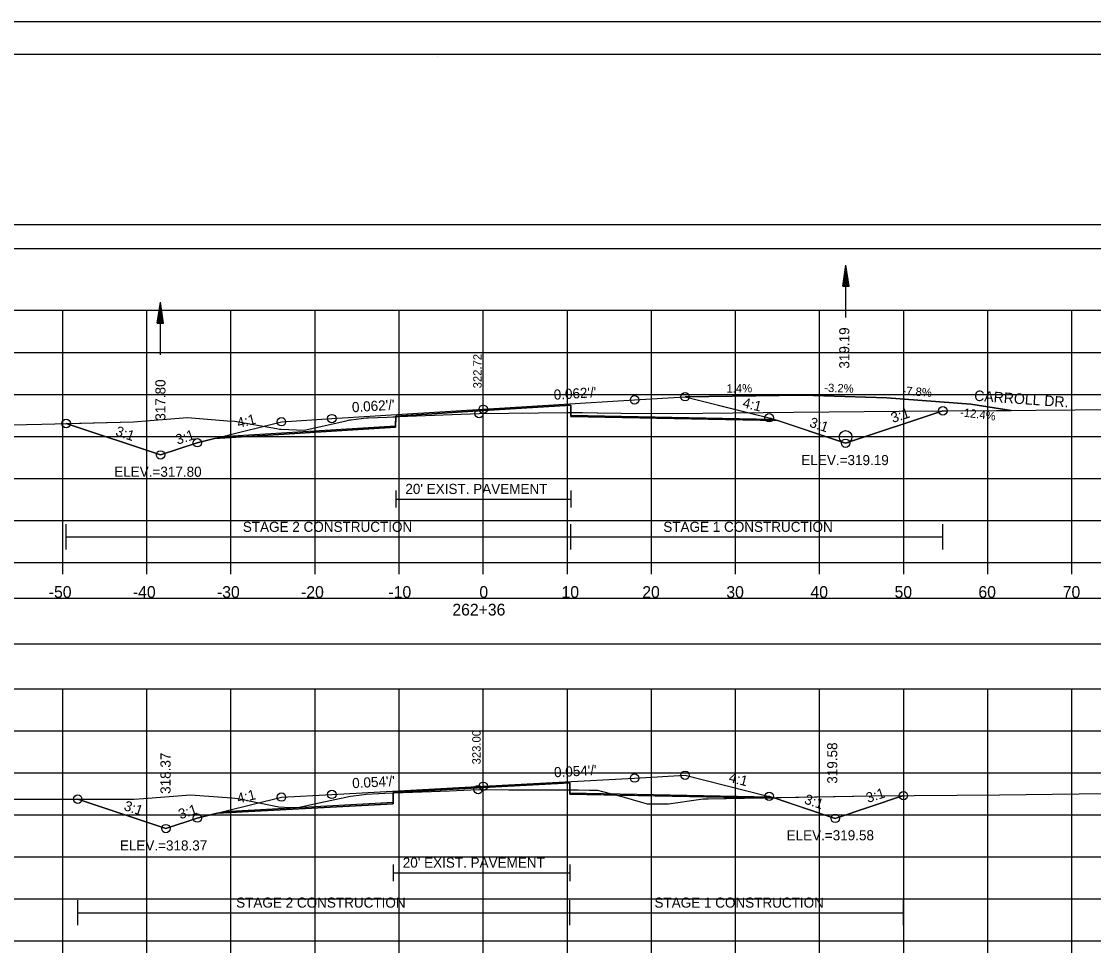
# Model space of a CAD drawing. Extents: x 1376273 to 1384221, y 378927 to 384592.
# Drawn here: x 1380502.9 to 1380630.4, y 382560.4 to 382671.9 of the extents above; entities that cross this region are included whole.
import ezdxf

# ---------------------------------------------------------------- set-up
doc = ezdxf.new("R2010")
doc.units = 0
for name, color, linetype in [('R_Alt Surface', 7, 'Continuous'), ('R_Axis', 7, 'Continuous'), ('R_Axis Annot', 7, 'Continuous'), ('R_Border', 7, 'Continuous'), ('R_Border Notes', 7, 'Continuous'), ('R_Contours', 7, 'Continuous'), ('R_Dimension', 7, 'Continuous'), ('R_Drive', 7, 'Continuous'), ('R_Exist Surface', 7, 'Continuous'), ('R_Fin Surface', 7, 'Continuous'), ('R_Grid', 7, 'Continuous'), ('R_No Plot', 7, 'Continuous'), ('R_Water', 7, 'Continuous'), ('R_Xsect Elev', 7, 'Continuous'), ('R_Xsect Slope', 7, 'Continuous'), ('T_Detection Zones', 7, 'Continuous'), ('T_Notes', 7, 'Continuous')]:
    doc.layers.add(name, color=color, linetype=linetype)

msp = doc.modelspace()

# ---------------------------------------------------------------- linework, layer by layer
at = {"layer": 'R_Alt Surface'}
for points in [[(1380526.76, 382622.52), (1380547.42, 382623.8), (1380547.43, 382624.96), (1380557.84, 382625.61), (1380568.25, 382626.25), (1380568.26, 382625.08), (1380592.3, 382624.6)], [(1380547.43, 382616.09), (1380547.43, 382614.09)], [(1380568.25, 382616.09), (1380568.25, 382614.09)], [(1380547.43, 382615.09), (1380568.25, 382615.09)], [(1380527.04, 382577.95), (1380547.11, 382579.03), (1380547.12, 382580.2), (1380557.84, 382580.77), (1380568.13, 382581.33), (1380568.14, 382580.16), (1380591.99, 382579.69)], [(1380547.12, 382571.65), (1380547.12, 382569.65)], [(1380568.13, 382571.65), (1380568.13, 382569.65)], [(1380547.12, 382570.65), (1380568.13, 382570.65)]]:
    msp.add_lwpolyline(points, dxfattribs=at)
at = {"layer": 'R_Axis'}
for p, q in [((1380407.84, 382607.54), (1380707.84, 382607.54)), ((1380507.84, 382606.14), (1380507.84, 382607.54)), ((1380517.84, 382606.14), (1380517.84, 382607.54)), ((1380527.84, 382606.14), (1380527.84, 382607.54)), ((1380537.84, 382606.14), (1380537.84, 382607.54)), ((1380547.84, 382606.14), (1380547.84, 382607.54)), ((1380557.84, 382606.14), (1380557.84, 382607.54)), ((1380567.84, 382606.14), (1380567.84, 382607.54)), ((1380577.84, 382606.14), (1380577.84, 382607.54)), ((1380587.84, 382606.14), (1380587.84, 382607.54)), ((1380597.84, 382606.14), (1380597.84, 382607.54)), ((1380607.84, 382606.14), (1380607.84, 382607.54)), ((1380617.84, 382606.14), (1380617.84, 382607.54)), ((1380627.84, 382606.14), (1380627.84, 382607.54)), ((1380407.84, 382562.54), (1380707.84, 382562.54)), ((1380507.84, 382561.14), (1380507.84, 382562.54)), ((1380517.84, 382561.14), (1380517.84, 382562.54)), ((1380527.84, 382561.14), (1380527.84, 382562.54)), ((1380537.84, 382561.14), (1380537.84, 382562.54)), ((1380547.84, 382561.14), (1380547.84, 382562.54)), ((1380557.84, 382561.14), (1380557.84, 382562.54)), ((1380567.84, 382561.14), (1380567.84, 382562.54)), ((1380577.84, 382561.14), (1380577.84, 382562.54)), ((1380587.84, 382561.14), (1380587.84, 382562.54)), ((1380597.84, 382561.14), (1380597.84, 382562.54)), ((1380607.84, 382561.14), (1380607.84, 382562.54)), ((1380617.84, 382561.14), (1380617.84, 382562.54)), ((1380627.84, 382561.14), (1380627.84, 382562.54))]:
    msp.add_line(p, q, dxfattribs=at)
at = {"layer": 'R_Axis Annot'}
for points in [[(1380407.51, 382644.89), (1380709.31, 382644.89), (1380709.31, 382647.71), (1380407.51, 382647.71)], [(1380406.99, 382597.86), (1380708.68, 382597.86), (1380708.68, 382603.27), (1380406.99, 382603.27)]]:
    msp.add_lwpolyline(points, close=True, dxfattribs=at)
at = {"layer": 'R_Border'}
for p, q in [((1380399.84, 382668), (1380716.02, 382668)), ((1380552.36, 382667.74), (1380552.36, 382667.74)), ((1380552.36, 382667.74), (1380552.36, 382667.74))]:
    msp.add_line(p, q, dxfattribs=at)
at = {"layer": 'R_Contours'}
for points in [[(1380568.25, 382625.38), (1380569.25, 382625.4), (1380569.63, 382625.4), (1380571.37, 382625.35), (1380571.45, 382625.36), (1380574.24, 382625.32), (1380580.36, 382625.25), (1380591.12, 382625.38), (1380594.79, 382625.44), (1380607.28, 382625.54), (1380612.49, 382625.58), (1380600.93, 382621.73), (1380592.83, 382624.42), (1380568.26, 382624.92)], [(1380568.14, 382580.52), (1380569.13, 382580.52), (1380570.47, 382580.49), (1380571.44, 382580.47), (1380572.03, 382580.33), (1380573.74, 382579.88), (1380568.14, 382580)], [(1380573.74, 382579.88), (1380574.32, 382579.73), (1380576.79, 382579.01), (1380577.33, 382578.85), (1380577.98, 382578.85), (1380579.87, 382578.86), (1380583.7, 382579.41), (1380583.96, 382579.44), (1380584.58, 382579.45), (1380590.45, 382579.55)], [(1380590.45, 382579.55), (1380604, 382579.78), (1380607.8, 382579.82), (1380599.7, 382577.11), (1380592.52, 382579.51)]]:
    msp.add_lwpolyline(points, close=True, dxfattribs=at)
at = {"layer": 'R_Dimension'}
for p, q in [((1380508.25, 382609.09), (1380508.25, 382612.09)), ((1380568.25, 382609.09), (1380568.25, 382612.09)), ((1380612.49, 382609.09), (1380612.49, 382612.09)), ((1380508.25, 382610.59), (1380612.49, 382610.59)), ((1380509.62, 382564.4), (1380509.62, 382567.4)), ((1380568.13, 382564.4), (1380568.13, 382567.4)), ((1380607.8, 382564.4), (1380607.8, 382567.4)), ((1380509.62, 382565.9), (1380607.8, 382565.9))]:
    msp.add_line(p, q, dxfattribs=at)
at = {"layer": 'R_Drive'}
for p, q in [((1380581.84, 382627.26), (1380595.84, 382627.46)), ((1380595.84, 382627.46), (1380605.83, 382627.14)), ((1380605.83, 382627.14), (1380615.8, 382626.37)), ((1380615.8, 382626.37), (1380620.63, 382625.64))]:
    msp.add_line(p, q, dxfattribs=at)
msp.add_circle((1380600.93, 382622.48), 0.75, dxfattribs=at)
at = {"layer": 'R_Exist Surface'}
for points in [[(1380499.89, 382623.87), (1380505.37, 382624), (1380516.27, 382624.28), (1380518.18, 382624.45), (1380522.66, 382624.79), (1380527.42, 382624.41), (1380528.32, 382624.34), (1380533.27, 382623.47), (1380533.62, 382623.4), (1380533.82, 382623.4), (1380536.54, 382623.28), (1380541.39, 382624.36), (1380541.96, 382624.5), (1380542.14, 382624.51), (1380543.93, 382624.74), (1380544.21, 382624.75), (1380546.43, 382624.83), (1380547.77, 382624.89), (1380557.35, 382625.26), (1380567.93, 382625.37), (1380569.25, 382625.4), (1380569.63, 382625.4), (1380571.37, 382625.35), (1380571.45, 382625.36), (1380574.24, 382625.32), (1380580.36, 382625.25), (1380591.12, 382625.38), (1380594.79, 382625.44), (1380607.28, 382625.54), (1380618.88, 382625.63), (1380628.22, 382625.7), (1380642.91, 382625.81)], [(1380502.04, 382579.41), (1380516.31, 382579.39), (1380517.44, 382579.47), (1380523.05, 382579.93), (1380527.93, 382579.55), (1380528.67, 382579.5), (1380530.62, 382579.1), (1380533.54, 382578.48), (1380534.22, 382578.47), (1380535.81, 382578.43), (1380537.78, 382578.84), (1380542.07, 382579.74), (1380543.36, 382579.93), (1380543.88, 382580.01), (1380545.44, 382580.08), (1380546.12, 382580.11), (1380553.82, 382580.41), (1380557.23, 382580.54), (1380560.9, 382580.52), (1380569.13, 382580.52), (1380570.47, 382580.49), (1380571.44, 382580.47), (1380572.03, 382580.33), (1380574.32, 382579.73), (1380576.79, 382579.01), (1380577.33, 382578.85), (1380577.98, 382578.85), (1380579.87, 382578.86), (1380583.7, 382579.41), (1380583.96, 382579.44), (1380584.58, 382579.45), (1380604, 382579.78), (1380619.24, 382579.93), (1380628.69, 382580.02), (1380644.33, 382580.1)]]:
    msp.add_lwpolyline(points, dxfattribs=at)
at = {"layer": 'R_Fin Surface'}
for points in [[(1380508.25, 382624.08), (1380519.47, 382620.34), (1380523.84, 382621.79), (1380526.82, 382622.54), (1380533.84, 382624.29), (1380539.84, 382624.66), (1380557.84, 382625.77), (1380575.84, 382626.89), (1380581.84, 382627.26), (1380591.84, 382624.76), (1380592.02, 382624.7), (1380600.93, 382621.73), (1380612.49, 382625.58)], [(1380509.62, 382579.4), (1380509.62, 382579.4), (1380520.11, 382575.9), (1380523.84, 382577.15), (1380527.1, 382577.96), (1380533.84, 382579.65), (1380539.84, 382579.97), (1380557.84, 382580.94), (1380575.84, 382581.91), (1380581.84, 382582.24), (1380591.69, 382579.77), (1380591.84, 382579.74), (1380599.7, 382577.11), (1380607.8, 382579.82)]]:
    msp.add_lwpolyline(points, dxfattribs=at)
at = {"layer": 'R_Grid'}
for p, q in [((1380407.84, 382637.54), (1380707.84, 382637.54)), ((1380507.84, 382607.54), (1380507.84, 382637.54)), ((1380517.84, 382607.54), (1380517.84, 382637.54)), ((1380527.84, 382607.54), (1380527.84, 382637.54)), ((1380537.84, 382607.54), (1380537.84, 382637.54)), ((1380547.84, 382607.54), (1380547.84, 382637.54)), ((1380557.84, 382607.54), (1380557.84, 382637.54)), ((1380567.84, 382607.54), (1380567.84, 382637.54)), ((1380577.84, 382607.54), (1380577.84, 382637.54)), ((1380587.84, 382607.54), (1380587.84, 382637.54)), ((1380597.84, 382607.54), (1380597.84, 382637.54)), ((1380607.84, 382607.54), (1380607.84, 382637.54)), ((1380617.84, 382607.54), (1380617.84, 382637.54)), ((1380627.84, 382607.54), (1380627.84, 382637.54)), ((1380407.84, 382632.54), (1380707.84, 382632.54)), ((1380407.84, 382627.54), (1380707.84, 382627.54)), ((1380407.84, 382622.54), (1380707.84, 382622.54)), ((1380407.84, 382617.54), (1380707.84, 382617.54)), ((1380407.84, 382612.54), (1380707.84, 382612.54)), ((1380407.84, 382607.54), (1380707.84, 382607.54)), ((1380407.84, 382592.54), (1380707.84, 382592.54)), ((1380507.84, 382562.54), (1380507.84, 382592.54)), ((1380517.84, 382562.54), (1380517.84, 382592.54)), ((1380527.84, 382562.54), (1380527.84, 382592.54)), ((1380537.84, 382562.54), (1380537.84, 382592.54)), ((1380547.84, 382562.54), (1380547.84, 382592.54)), ((1380557.84, 382562.54), (1380557.84, 382592.54)), ((1380567.84, 382562.54), (1380567.84, 382592.54)), ((1380577.84, 382562.54), (1380577.84, 382592.54)), ((1380587.84, 382562.54), (1380587.84, 382592.54)), ((1380597.84, 382562.54), (1380597.84, 382592.54)), ((1380607.84, 382562.54), (1380607.84, 382592.54)), ((1380617.84, 382562.54), (1380617.84, 382592.54)), ((1380627.84, 382562.54), (1380627.84, 382592.54)), ((1380407.84, 382587.54), (1380707.84, 382587.54)), ((1380407.84, 382582.54), (1380707.84, 382582.54)), ((1380407.84, 382577.54), (1380707.84, 382577.54)), ((1380407.84, 382572.54), (1380707.84, 382572.54)), ((1380407.84, 382567.54), (1380707.84, 382567.54)), ((1380407.84, 382562.54), (1380707.84, 382562.54))]:
    msp.add_line(p, q, dxfattribs=at)
at = {"layer": 'R_No Plot'}
msp.add_line((1380387.44, 382671.89), (1380720.77, 382671.89), dxfattribs=at)
for points in [[(1380387.43, 382671.89), (1380720.77, 382671.89), (1380720.77, 382458.55), (1380387.43, 382458.55)], [(1380633.76, 382668), (1380633.76, 382658.12), (1380669.49, 382658.12), (1380669.49, 382655.2), (1380692.69, 382655.2), (1380692.69, 382630.86), (1380716.02, 382630.86), (1380716.02, 382462.54), (1380399.84, 382462.54), (1380399.84, 382668)]]:
    msp.add_lwpolyline(points, close=True, dxfattribs=at)
for points in [[(1380525.87, 382622.3), (1380547.42, 382623.63), (1380547.43, 382624.96), (1380557.84, 382625.61), (1380568.25, 382626.25), (1380568.26, 382624.92), (1380592.83, 382624.42)], [(1380526.19, 382577.73), (1380547.11, 382578.86), (1380547.12, 382580.2), (1380557.84, 382580.77), (1380568.13, 382581.33), (1380568.14, 382580), (1380592.52, 382579.51)]]:
    msp.add_lwpolyline(points, dxfattribs=at)
for centre in [(1380575.84, 382626.89), (1380581.84, 382627.26), (1380557.35, 382625.26), (1380557.84, 382625.77), (1380612.49, 382625.58), (1380508.25, 382624.08), (1380533.84, 382624.29), (1380539.84, 382624.66), (1380591.84, 382624.76), (1380523.84, 382621.79), (1380600.93, 382621.73), (1380600.93, 382621.73), (1380519.47, 382620.34), (1380519.47, 382620.34), (1380575.84, 382581.91), (1380581.84, 382582.24), (1380557.23, 382580.54), (1380557.84, 382580.94), (1380509.62, 382579.4), (1380533.84, 382579.65), (1380539.84, 382579.97), (1380591.84, 382579.74), (1380607.8, 382579.82), (1380523.84, 382577.15), (1380599.7, 382577.11), (1380599.7, 382577.11), (1380520.11, 382575.9), (1380520.11, 382575.9)]:
    msp.add_circle(centre, 0.5, dxfattribs=at)
at = {"layer": 'R_Water'}
for p, q in [((1380600.6, 382640.42), (1380600.97, 382642.92)), ((1380600.66, 382640.42), (1380600.97, 382642.5)), ((1380600.72, 382640.42), (1380600.97, 382642.07)), ((1380600.97, 382636.67), (1380600.97, 382642.92)), ((1380601.35, 382640.42), (1380600.97, 382642.92)), ((1380601.28, 382640.42), (1380600.97, 382642.5)), ((1380601.22, 382640.42), (1380600.97, 382642.07)), ((1380600.78, 382640.42), (1380600.97, 382641.65)), ((1380600.85, 382640.42), (1380600.97, 382641.23)), ((1380600.91, 382640.42), (1380600.97, 382640.81)), ((1380601.16, 382640.42), (1380600.97, 382641.65)), ((1380601.09, 382640.42), (1380600.97, 382641.23)), ((1380601.03, 382640.42), (1380600.97, 382640.81)), ((1380600.6, 382640.42), (1380601.35, 382640.42)), ((1380519.07, 382636), (1380519.45, 382638.5)), ((1380519.45, 382632.25), (1380519.45, 382638.5)), ((1380519.82, 382636), (1380519.45, 382638.5)), ((1380519.14, 382636), (1380519.45, 382638.09)), ((1380519.2, 382636), (1380519.45, 382637.66)), ((1380519.26, 382636), (1380519.45, 382637.24)), ((1380519.76, 382636), (1380519.45, 382638.09)), ((1380519.7, 382636), (1380519.45, 382637.66)), ((1380519.63, 382636), (1380519.45, 382637.24)), ((1380519.07, 382636), (1380519.82, 382636)), ((1380519.33, 382636), (1380519.45, 382636.82)), ((1380519.39, 382636), (1380519.45, 382636.4)), ((1380519.57, 382636), (1380519.45, 382636.82)), ((1380519.51, 382636), (1380519.45, 382636.4))]:
    msp.add_line(p, q, dxfattribs=at)
at = {"layer": 'T_Detection Zones'}
for points in [[(1380547.43, 382624.87), (1380547.77, 382624.89), (1380557.35, 382625.26), (1380567.93, 382625.37), (1380568.25, 382625.38), (1380568.25, 382626.25), (1380557.84, 382625.61), (1380547.43, 382624.96)], [(1380508.25, 382624.08), (1380516.27, 382624.28), (1380518.18, 382624.45), (1380522.66, 382624.79), (1380527.42, 382624.41), (1380528.32, 382624.34), (1380533.27, 382623.47), (1380533.62, 382623.4), (1380533.82, 382623.4), (1380536.54, 382623.28), (1380541.39, 382624.36), (1380541.96, 382624.5), (1380542.14, 382624.51), (1380543.93, 382624.74), (1380544.21, 382624.75), (1380546.43, 382624.83), (1380547.43, 382624.87), (1380547.42, 382623.63), (1380525.87, 382622.3), (1380523.84, 382621.79), (1380519.47, 382620.34)], [(1380547.12, 382580.15), (1380553.82, 382580.41), (1380557.23, 382580.54), (1380560.9, 382580.52), (1380568.14, 382580.52), (1380568.13, 382581.33), (1380557.84, 382580.77), (1380547.12, 382580.2)], [(1380509.62, 382579.4), (1380516.31, 382579.39), (1380517.44, 382579.47), (1380523.05, 382579.93), (1380527.93, 382579.55), (1380528.67, 382579.5), (1380530.62, 382579.1), (1380533.54, 382578.48), (1380534.22, 382578.47), (1380535.81, 382578.43), (1380537.78, 382578.84), (1380542.07, 382579.74), (1380543.36, 382579.93), (1380543.88, 382580.01), (1380545.44, 382580.08), (1380546.12, 382580.11), (1380547.12, 382580.15), (1380547.11, 382578.86), (1380526.19, 382577.73), (1380523.84, 382577.15), (1380520.11, 382575.9)]]:
    msp.add_lwpolyline(points, close=True, dxfattribs=at)
at = {"layer": 'T_Notes'}
for p, q in [((1380595.84, 382627.46), (1380581.84, 382627.26)), ((1380605.83, 382627.14), (1380595.84, 382627.46)), ((1380615.8, 382626.37), (1380605.83, 382627.14)), ((1380620.63, 382625.64), (1380615.8, 382626.37))]:
    msp.add_line(p, q, dxfattribs=at)
for points in [[(1380581.84, 382627.26), (1380589.42, 382625.36), (1380591.84, 382624.76), (1380592.02, 382624.7), (1380600.48, 382621.88), (1380600.93, 382621.73), (1380601.38, 382621.88), (1380612.49, 382625.58)], [(1380612.49, 382625.58), (1380618.88, 382625.63), (1380620.63, 382625.64)]]:
    msp.add_lwpolyline(points, dxfattribs=at)

# ---------------------------------------------------------------- texts
at = {"layer": 'R_Alt Surface'}
for p in [(1380548.58, 382615.7), (1380548.27, 382571.26)]:
    msp.add_text("20' EXIST. PAVEMENT", height=1.2, dxfattribs=at).set_placement(p)
at = {"layer": 'R_Axis Annot'}
for s, p in [('-50', (1380506.18, 382603.34)), ('-40', (1380516.18, 382603.34)), ('-30', (1380526.18, 382603.34)), ('-20', (1380536.18, 382603.34)), ('-10', (1380546.57, 382603.34)), ('0', (1380557.38, 382603.34)), ('10', (1380567.15, 382603.34)), ('20', (1380576.75, 382603.34)), ('30', (1380586.75, 382603.34)), ('40', (1380596.75, 382603.34)), ('50', (1380606.75, 382603.34)), ('60', (1380616.72, 382603.34)), ('70', (1380626.75, 382603.34)), ('262+36', (1380554.17, 382601.24))]:
    msp.add_text(s, height=1.4, dxfattribs=at).set_placement(p)
at = {"layer": 'R_Border Notes'}
for s, p in [('ELEV.=319.19', (1380595.67, 382619.13)), ('ELEV.=317.80', (1380513.96, 382617.74)), ('ELEV.=318.37', (1380514.63, 382573.3)), ('ELEV.=319.58', (1380593.91, 382574.51))]:
    msp.add_text(s, height=1.2, dxfattribs=at).set_placement(p)
at = {"layer": 'R_Dimension'}
for s, p in [('STAGE 2 CONSTRUCTION', (1380529.25, 382611.19)), ('STAGE 1 CONSTRUCTION', (1380579.25, 382611.19)), ('STAGE 2 CONSTRUCTION', (1380528.46, 382566.5)), ('STAGE 1 CONSTRUCTION', (1380578.2, 382566.5))]:
    msp.add_text(s, height=1.2, dxfattribs=at).set_placement(p)
at = {"layer": 'R_Drive'}
for s, height, rotation, p in [('1.4%', 1, 0.8268, (1380586.77, 382627.74)), ('-3.2%', 1, 358.1928, (1380598.38, 382627.84)), ('-7.8%', 1, 355.5588, (1380607.66, 382627.5)), ('CARROLL DR.', 1.25, 355.878, (1380616.18, 382626.79)), ('-12.4%', 1, 352.9248, (1380614.5, 382624.95))]:
    msp.add_text(s, height=height, rotation=rotation, dxfattribs=at).set_placement(p)
at = {"layer": 'R_Xsect Elev'}
for s, height, p in [('319.19', 1.2, (1380601.37, 382630.6)), ('322.72', 1, (1380557.65, 382628.26)), ('317.80', 1.2, (1380520.05, 382624.41)), ('323.00', 1, (1380557.53, 382583.54)), ('319.58', 1.2, (1380599.94, 382581.24)), ('318.37', 1.2, (1380520.66, 382580.03))]:
    msp.add_text(s, height=height, rotation=90, dxfattribs=at).set_placement(p)
at = {"layer": 'R_Xsect Slope'}
for s, rotation, p in [("0.062'/'", 3.5348, (1380566.26, 382626.9)), ("0.062'/'", 3.5348, (1380542.26, 382625.41)), ('4:1', 345.9638, (1380588.6, 382626.02)), ('3:1', 18.4349, (1380606.55, 382624.13)), ('4:1', 14.0362, (1380528.72, 382623.53)), ('3:1', 341.5651, (1380596.54, 382623.72)), ('3:1', 341.5651, (1380514.02, 382622.68)), ('3:1', 18.4349, (1380521.5, 382621.54)), ("0.054'/'", 3.0893, (1380566.29, 382582)), ("0.054'/'", 3.0893, (1380542.29, 382580.7)), ('4:1', 345.9638, (1380586.96, 382581.47)), ('4:1', 14.0362, (1380528.72, 382578.88)), ('3:1', 341.5651, (1380595.93, 382578.9)), ('3:1', 18.4349, (1380603.6, 382578.94)), ('3:1', 341.5651, (1380515.02, 382578.13)), ('3:1', 18.4349, (1380521.82, 382577))]:
    msp.add_text(s, height=1.2, rotation=rotation, dxfattribs=at).set_placement(p)

doc.saveas('drawing.dxf')
